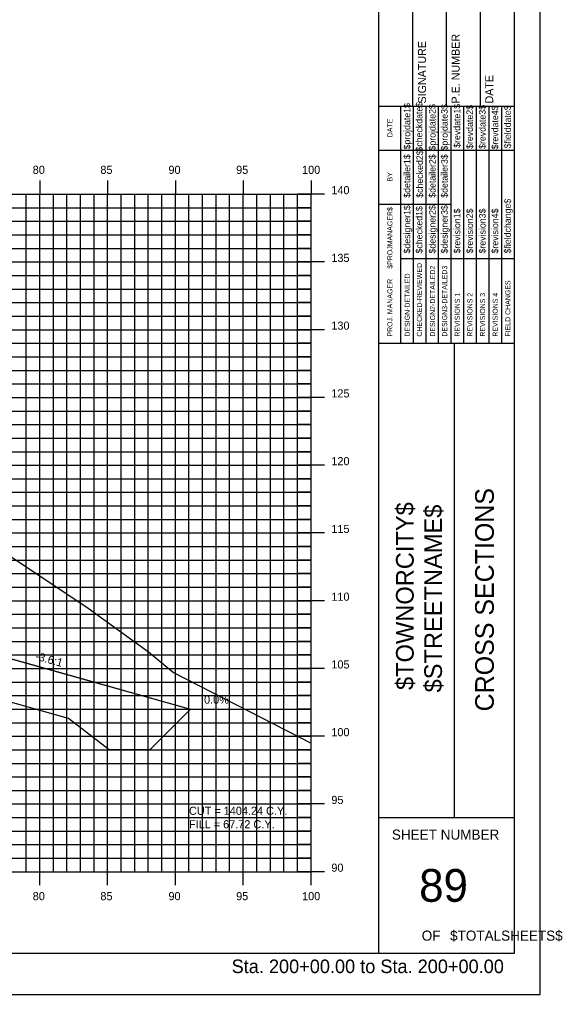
# Model space of a CAD drawing. Extents: x 850598 to 870284, y 366541 to 366651.
# Drawn here: x 865365.3 to 865405.4, y 366541.2 to 366613.1 of the extents above; entities that cross this region are included whole.
import ezdxf

# ---------------------------------------------------------------- set-up
doc = ezdxf.new("R2010")
doc.units = 0
for name, color, linetype in [('ANNOTATION', 7, 'Continuous'), ('BORDER', 7, 'Continuous'), ('D_Drainage_RipRap', 7, 'Continuous'), ('D_Roadway_Centerline', 7, 'Continuous'), ('D_Roadway_SlopeLines', 7, 'Continuous'), ('D_Text_Standard', 7, 'Continuous'), ('H_V ANNOTATION', 7, 'Continuous'), ('HIGHWAY_TITLE', 7, 'Continuous'), ('MAJOR', 7, 'Continuous'), ('MINOR', 7, 'Continuous'), ('PLOT BOUNDARY', 7, 'Continuous'), ('S_Roadway_Centerline', 7, 'Continuous')]:
    doc.layers.add(name, color=color, linetype=linetype)

msp = doc.modelspace()

# ---------------------------------------------------------------- linework, layer by layer
at = {"layer": 'BORDER'}
for p, q in [((865391.829, 366544.225), (865391.829, 366649.225)), ((865401.829, 366544.225), (865401.829, 366649.225)), ((865394.329, 366606.728), (865394.329, 366615.376)), ((865396.829, 366606.728), (865396.829, 366615.376)), ((865399.329, 366606.728), (865399.329, 366615.376)), ((865391.829, 366606.728), (865401.829, 366606.728)), ((865391.829, 366589.228), (865401.829, 366589.228)), ((865397.42, 366554.228), (865397.42, 366589.228)), ((865391.829, 366554.228), (865401.829, 366554.228)), ((865241.829, 366544.225), (865401.829, 366544.225))]:
    msp.add_line(p, q, dxfattribs=at)
for points in [[(865393.444, 366603.478), (865393.444, 366606.728)], [(865394.377, 366589.231), (865394.377, 366606.728)], [(865395.308, 366606.728), (865395.308, 366589.231)], [(865396.24, 366589.231), (865396.24, 366606.728)], [(865397.172, 366589.231), (865397.172, 366606.728)], [(865398.103, 366589.231), (865398.103, 366606.728)], [(865399.035, 366589.231), (865399.035, 366606.728)], [(865399.967, 366589.231), (865399.967, 366606.728)], [(865400.898, 366589.231), (865400.898, 366606.728)], [(865393.445, 366589.231), (865393.445, 366606.022)], [(865391.829, 366603.478), (865401.829, 366603.478)], [(865391.829, 366599.478), (865393.445, 366599.478)], [(865393.444, 366599.478), (865397.171, 366599.478)], [(865393.444, 366595.478), (865401.829, 366595.478)]]:
    msp.add_lwpolyline(points, dxfattribs=at)
at = {"layer": 'D_Drainage_RipRap'}
msp.add_lwpolyline([(865356.558, 366568.225), (865368.074, 366564.993), (865377.936, 366562.225), (865374.936, 366559.225), (865371.936, 366559.225), (865368.936, 366561.543), (865357.42, 366564.775), (865356.558, 366566.725), (865309.829, 366579.84), (865309.829, 366581.34)], close=True, dxfattribs=at)
at = {"layer": 'D_Roadway_Centerline'}
msp.add_lwpolyline([(865246.829, 366593.131), (865265.784, 366583.654), (865268.829, 366580.995), (865269.284, 366583.444), (865269.374, 366583.445), (865269.452, 366583.399), (865269.822, 366583.012), (865269.829, 366582.845), (865275.829, 366583.205), (865286.829, 366583.535), (865297.829, 366583.7), (865301.829, 366583.46), (865303.829, 366583.34), (865309.829, 366581.34), (865356.558, 366568.225), (865368.074, 366564.993), (865377.936, 366562.225), (865381.936, 366562.225)], dxfattribs=at)
at = {"layer": 'D_Roadway_SlopeLines'}
msp.add_lwpolyline([(865309.829, 366581.34), (865377.936, 366562.225), (865377.936, 366562.225)], dxfattribs=at)
at = {"layer": 'MAJOR'}
for p, q in [((865366.829, 366601.227), (865366.829, 366600.225)), ((865366.829, 366601.227), (865366.829, 366600.225)), ((865371.829, 366601.227), (865371.829, 366600.225)), ((865371.829, 366601.227), (865371.829, 366600.225)), ((865376.829, 366601.227), (865376.829, 366600.225)), ((865376.829, 366601.227), (865376.829, 366600.225)), ((865381.829, 366601.227), (865381.829, 366600.225)), ((865381.829, 366601.227), (865381.829, 366600.225)), ((865386.829, 366601.227), (865386.829, 366600.225)), ((865386.829, 366601.227), (865386.829, 366600.225)), ((865246.829, 366600.225), (865386.829, 366600.225)), ((865246.829, 366600.225), (865386.829, 366600.225)), ((865246.829, 366600.225), (865386.829, 366600.225)), ((865246.829, 366600.225), (865386.829, 366600.225)), ((865366.829, 366550.225), (865366.829, 366600.225)), ((865366.829, 366550.225), (865366.829, 366600.225)), ((865371.829, 366550.225), (865371.829, 366600.225)), ((865371.829, 366550.225), (865371.829, 366600.225)), ((865376.829, 366550.225), (865376.829, 366600.225)), ((865376.829, 366550.225), (865376.829, 366600.225)), ((865381.829, 366550.225), (865381.829, 366600.225)), ((865381.829, 366550.225), (865381.829, 366600.225)), ((865387.831, 366600.225), (865385.827, 366600.225)), ((865387.831, 366600.225), (865385.827, 366600.225)), ((865386.829, 366550.225), (865386.829, 366600.225)), ((865386.829, 366550.225), (865386.829, 366600.225)), ((865386.829, 366550.225), (865386.829, 366600.225)), ((865386.829, 366550.225), (865386.829, 366600.225)), ((865246.829, 366595.225), (865386.829, 366595.225)), ((865246.829, 366595.225), (865386.829, 366595.225)), ((865387.831, 366595.225), (865385.827, 366595.225)), ((865387.831, 366595.225), (865385.827, 366595.225)), ((865246.829, 366590.225), (865386.829, 366590.225)), ((865246.829, 366590.225), (865386.829, 366590.225)), ((865387.831, 366590.225), (865385.827, 366590.225)), ((865387.831, 366590.225), (865385.827, 366590.225)), ((865246.829, 366585.225), (865386.829, 366585.225)), ((865246.829, 366585.225), (865386.829, 366585.225)), ((865387.831, 366585.225), (865385.827, 366585.225)), ((865387.831, 366585.225), (865385.827, 366585.225)), ((865246.829, 366580.225), (865386.829, 366580.225)), ((865246.829, 366580.225), (865386.829, 366580.225)), ((865387.831, 366580.225), (865385.827, 366580.225)), ((865387.831, 366580.225), (865385.827, 366580.225)), ((865246.829, 366575.225), (865386.829, 366575.225)), ((865246.829, 366575.225), (865386.829, 366575.225)), ((865387.831, 366575.225), (865385.827, 366575.225)), ((865387.831, 366575.225), (865385.827, 366575.225)), ((865246.829, 366570.225), (865386.829, 366570.225)), ((865246.829, 366570.225), (865386.829, 366570.225)), ((865387.831, 366570.225), (865385.827, 366570.225)), ((865387.831, 366570.225), (865385.827, 366570.225)), ((865246.829, 366565.225), (865386.829, 366565.225)), ((865246.829, 366565.225), (865386.829, 366565.225)), ((865387.831, 366565.225), (865385.827, 366565.225)), ((865387.831, 366565.225), (865385.827, 366565.225)), ((865246.829, 366560.225), (865386.829, 366560.225)), ((865246.829, 366560.225), (865386.829, 366560.225)), ((865387.831, 366560.225), (865385.827, 366560.225)), ((865387.831, 366560.225), (865385.827, 366560.225)), ((865246.829, 366555.225), (865386.829, 366555.225)), ((865246.829, 366555.225), (865386.829, 366555.225)), ((865387.831, 366555.225), (865385.827, 366555.225)), ((865387.831, 366555.225), (865385.827, 366555.225)), ((865246.829, 366550.225), (865386.829, 366550.225)), ((865246.829, 366550.225), (865386.829, 366550.225)), ((865246.829, 366550.225), (865386.829, 366550.225)), ((865246.829, 366550.225), (865386.829, 366550.225)), ((865366.829, 366549.223), (865366.829, 366550.225)), ((865366.829, 366549.223), (865366.829, 366550.225)), ((865371.829, 366549.223), (865371.829, 366550.225)), ((865371.829, 366549.223), (865371.829, 366550.225)), ((865376.829, 366549.223), (865376.829, 366550.225)), ((865376.829, 366549.223), (865376.829, 366550.225)), ((865381.829, 366549.223), (865381.829, 366550.225)), ((865381.829, 366549.223), (865381.829, 366550.225)), ((865387.831, 366550.225), (865385.827, 366550.225)), ((865387.831, 366550.225), (865385.827, 366550.225)), ((865386.829, 366549.223), (865386.829, 366550.225)), ((865386.829, 366549.223), (865386.829, 366550.225))]:
    msp.add_line(p, q, dxfattribs=at)
at = {"layer": 'MINOR'}
for p, q in [((865365.829, 366550.225), (865365.829, 366600.225)), ((865365.829, 366550.225), (865365.829, 366600.225)), ((865367.829, 366550.225), (865367.829, 366600.225)), ((865367.829, 366550.225), (865367.829, 366600.225)), ((865368.829, 366550.225), (865368.829, 366600.225)), ((865368.829, 366550.225), (865368.829, 366600.225)), ((865369.829, 366550.225), (865369.829, 366600.225)), ((865369.829, 366550.225), (865369.829, 366600.225)), ((865370.829, 366550.225), (865370.829, 366600.225)), ((865370.829, 366550.225), (865370.829, 366600.225)), ((865372.829, 366550.225), (865372.829, 366600.225)), ((865372.829, 366550.225), (865372.829, 366600.225)), ((865373.829, 366550.225), (865373.829, 366600.225)), ((865373.829, 366550.225), (865373.829, 366600.225)), ((865374.829, 366550.225), (865374.829, 366600.225)), ((865374.829, 366550.225), (865374.829, 366600.225)), ((865375.829, 366550.225), (865375.829, 366600.225)), ((865375.829, 366550.225), (865375.829, 366600.225)), ((865377.829, 366550.225), (865377.829, 366600.225)), ((865377.829, 366550.225), (865377.829, 366600.225)), ((865378.829, 366550.225), (865378.829, 366600.225)), ((865378.829, 366550.225), (865378.829, 366600.225)), ((865379.829, 366550.225), (865379.829, 366600.225)), ((865379.829, 366550.225), (865379.829, 366600.225)), ((865380.829, 366550.225), (865380.829, 366600.225)), ((865380.829, 366550.225), (865380.829, 366600.225)), ((865382.829, 366550.225), (865382.829, 366600.225)), ((865382.829, 366550.225), (865382.829, 366600.225)), ((865383.829, 366550.225), (865383.829, 366600.225)), ((865383.829, 366550.225), (865383.829, 366600.225)), ((865384.829, 366550.225), (865384.829, 366600.225)), ((865384.829, 366550.225), (865384.829, 366600.225)), ((865385.829, 366550.225), (865385.829, 366600.225)), ((865385.829, 366550.225), (865385.829, 366600.225)), ((865246.829, 366599.225), (865386.829, 366599.225)), ((865246.829, 366599.225), (865386.829, 366599.225)), ((865386.829, 366599.225), (865385.827, 366599.225)), ((865386.829, 366599.225), (865385.827, 366599.225)), ((865246.829, 366598.225), (865386.829, 366598.225)), ((865246.829, 366598.225), (865386.829, 366598.225)), ((865386.829, 366598.225), (865385.827, 366598.225)), ((865386.829, 366598.225), (865385.827, 366598.225)), ((865246.829, 366597.225), (865386.829, 366597.225)), ((865246.829, 366597.225), (865386.829, 366597.225)), ((865386.829, 366597.225), (865385.827, 366597.225)), ((865386.829, 366597.225), (865385.827, 366597.225)), ((865246.829, 366596.225), (865386.829, 366596.225)), ((865246.829, 366596.225), (865386.829, 366596.225)), ((865386.829, 366596.225), (865385.827, 366596.225)), ((865386.829, 366596.225), (865385.827, 366596.225)), ((865246.829, 366594.225), (865386.829, 366594.225)), ((865246.829, 366594.225), (865386.829, 366594.225)), ((865386.829, 366594.225), (865385.827, 366594.225)), ((865386.829, 366594.225), (865385.827, 366594.225)), ((865246.829, 366593.225), (865386.829, 366593.225)), ((865246.829, 366593.225), (865386.829, 366593.225)), ((865386.829, 366593.225), (865385.827, 366593.225)), ((865386.829, 366593.225), (865385.827, 366593.225)), ((865246.829, 366592.225), (865386.829, 366592.225)), ((865246.829, 366592.225), (865386.829, 366592.225)), ((865386.829, 366592.225), (865385.827, 366592.225)), ((865386.829, 366592.225), (865385.827, 366592.225)), ((865246.829, 366591.225), (865386.829, 366591.225)), ((865246.829, 366591.225), (865386.829, 366591.225)), ((865386.829, 366591.225), (865385.827, 366591.225)), ((865386.829, 366591.225), (865385.827, 366591.225)), ((865246.829, 366589.225), (865386.829, 366589.225)), ((865246.829, 366589.225), (865386.829, 366589.225)), ((865386.829, 366589.225), (865385.827, 366589.225)), ((865386.829, 366589.225), (865385.827, 366589.225)), ((865246.829, 366588.225), (865386.829, 366588.225)), ((865246.829, 366588.225), (865386.829, 366588.225)), ((865386.829, 366588.225), (865385.827, 366588.225)), ((865386.829, 366588.225), (865385.827, 366588.225)), ((865246.829, 366587.225), (865386.829, 366587.225)), ((865246.829, 366587.225), (865386.829, 366587.225)), ((865386.829, 366587.225), (865385.827, 366587.225)), ((865386.829, 366587.225), (865385.827, 366587.225)), ((865246.829, 366586.225), (865386.829, 366586.225)), ((865246.829, 366586.225), (865386.829, 366586.225)), ((865386.829, 366586.225), (865385.827, 366586.225)), ((865386.829, 366586.225), (865385.827, 366586.225)), ((865246.829, 366584.225), (865386.829, 366584.225)), ((865246.829, 366584.225), (865386.829, 366584.225)), ((865386.829, 366584.225), (865385.827, 366584.225)), ((865386.829, 366584.225), (865385.827, 366584.225)), ((865246.829, 366583.225), (865386.829, 366583.225)), ((865246.829, 366583.225), (865386.829, 366583.225)), ((865386.829, 366583.225), (865385.827, 366583.225)), ((865386.829, 366583.225), (865385.827, 366583.225)), ((865246.829, 366582.225), (865386.829, 366582.225)), ((865246.829, 366582.225), (865386.829, 366582.225)), ((865386.829, 366582.225), (865385.827, 366582.225)), ((865386.829, 366582.225), (865385.827, 366582.225)), ((865246.829, 366581.225), (865386.829, 366581.225)), ((865246.829, 366581.225), (865386.829, 366581.225)), ((865386.829, 366581.225), (865385.827, 366581.225)), ((865386.829, 366581.225), (865385.827, 366581.225)), ((865246.829, 366579.225), (865386.829, 366579.225)), ((865246.829, 366579.225), (865386.829, 366579.225)), ((865386.829, 366579.225), (865385.827, 366579.225)), ((865386.829, 366579.225), (865385.827, 366579.225)), ((865246.829, 366578.225), (865386.829, 366578.225)), ((865246.829, 366578.225), (865386.829, 366578.225)), ((865386.829, 366578.225), (865385.827, 366578.225)), ((865386.829, 366578.225), (865385.827, 366578.225)), ((865246.829, 366577.225), (865386.829, 366577.225)), ((865246.829, 366577.225), (865386.829, 366577.225)), ((865386.829, 366577.225), (865385.827, 366577.225)), ((865386.829, 366577.225), (865385.827, 366577.225)), ((865246.829, 366576.225), (865386.829, 366576.225)), ((865246.829, 366576.225), (865386.829, 366576.225)), ((865386.829, 366576.225), (865385.827, 366576.225)), ((865386.829, 366576.225), (865385.827, 366576.225)), ((865246.829, 366574.225), (865386.829, 366574.225)), ((865246.829, 366574.225), (865386.829, 366574.225)), ((865386.829, 366574.225), (865385.827, 366574.225)), ((865386.829, 366574.225), (865385.827, 366574.225)), ((865246.829, 366573.225), (865386.829, 366573.225)), ((865246.829, 366573.225), (865386.829, 366573.225)), ((865386.829, 366573.225), (865385.827, 366573.225)), ((865386.829, 366573.225), (865385.827, 366573.225)), ((865246.829, 366572.225), (865386.829, 366572.225)), ((865246.829, 366572.225), (865386.829, 366572.225)), ((865386.829, 366572.225), (865385.827, 366572.225)), ((865386.829, 366572.225), (865385.827, 366572.225)), ((865246.829, 366571.225), (865386.829, 366571.225)), ((865246.829, 366571.225), (865386.829, 366571.225)), ((865386.829, 366571.225), (865385.827, 366571.225)), ((865386.829, 366571.225), (865385.827, 366571.225)), ((865246.829, 366569.225), (865386.829, 366569.225)), ((865246.829, 366569.225), (865386.829, 366569.225)), ((865386.829, 366569.225), (865385.827, 366569.225)), ((865386.829, 366569.225), (865385.827, 366569.225)), ((865246.829, 366568.225), (865386.829, 366568.225)), ((865246.829, 366568.225), (865386.829, 366568.225)), ((865386.829, 366568.225), (865385.827, 366568.225)), ((865386.829, 366568.225), (865385.827, 366568.225)), ((865246.829, 366567.225), (865386.829, 366567.225)), ((865246.829, 366567.225), (865386.829, 366567.225)), ((865386.829, 366567.225), (865385.827, 366567.225)), ((865386.829, 366567.225), (865385.827, 366567.225)), ((865246.829, 366566.225), (865386.829, 366566.225)), ((865246.829, 366566.225), (865386.829, 366566.225)), ((865386.829, 366566.225), (865385.827, 366566.225)), ((865386.829, 366566.225), (865385.827, 366566.225)), ((865246.829, 366564.225), (865386.829, 366564.225)), ((865246.829, 366564.225), (865386.829, 366564.225)), ((865386.829, 366564.225), (865385.827, 366564.225)), ((865386.829, 366564.225), (865385.827, 366564.225)), ((865246.829, 366563.225), (865386.829, 366563.225)), ((865246.829, 366563.225), (865386.829, 366563.225)), ((865386.829, 366563.225), (865385.827, 366563.225)), ((865386.829, 366563.225), (865385.827, 366563.225)), ((865246.829, 366562.225), (865386.829, 366562.225)), ((865246.829, 366562.225), (865386.829, 366562.225)), ((865386.829, 366562.225), (865385.827, 366562.225)), ((865386.829, 366562.225), (865385.827, 366562.225)), ((865246.829, 366561.225), (865386.829, 366561.225)), ((865246.829, 366561.225), (865386.829, 366561.225)), ((865386.829, 366561.225), (865385.827, 366561.225)), ((865386.829, 366561.225), (865385.827, 366561.225)), ((865246.829, 366559.225), (865386.829, 366559.225)), ((865246.829, 366559.225), (865386.829, 366559.225)), ((865386.829, 366559.225), (865385.827, 366559.225)), ((865386.829, 366559.225), (865385.827, 366559.225)), ((865246.829, 366558.225), (865386.829, 366558.225)), ((865246.829, 366558.225), (865386.829, 366558.225)), ((865386.829, 366558.225), (865385.827, 366558.225)), ((865386.829, 366558.225), (865385.827, 366558.225)), ((865246.829, 366557.225), (865386.829, 366557.225)), ((865246.829, 366557.225), (865386.829, 366557.225)), ((865386.829, 366557.225), (865385.827, 366557.225)), ((865386.829, 366557.225), (865385.827, 366557.225)), ((865246.829, 366556.225), (865386.829, 366556.225)), ((865246.829, 366556.225), (865386.829, 366556.225)), ((865386.829, 366556.225), (865385.827, 366556.225)), ((865386.829, 366556.225), (865385.827, 366556.225)), ((865246.829, 366554.225), (865386.829, 366554.225)), ((865246.829, 366554.225), (865386.829, 366554.225)), ((865386.829, 366554.225), (865385.827, 366554.225)), ((865386.829, 366554.225), (865385.827, 366554.225)), ((865246.829, 366553.225), (865386.829, 366553.225)), ((865246.829, 366553.225), (865386.829, 366553.225)), ((865386.829, 366553.225), (865385.827, 366553.225)), ((865386.829, 366553.225), (865385.827, 366553.225)), ((865246.829, 366552.225), (865386.829, 366552.225)), ((865246.829, 366552.225), (865386.829, 366552.225)), ((865386.829, 366552.225), (865385.827, 366552.225)), ((865386.829, 366552.225), (865385.827, 366552.225)), ((865246.829, 366551.225), (865386.829, 366551.225)), ((865246.829, 366551.225), (865386.829, 366551.225)), ((865386.829, 366551.225), (865385.827, 366551.225)), ((865386.829, 366551.225), (865385.827, 366551.225))]:
    msp.add_line(p, q, dxfattribs=at)
at = {"layer": 'PLOT BOUNDARY'}
msp.add_lwpolyline([(865233.736, 366541.166), (865403.736, 366541.166), (865403.736, 366651.166), (865233.736, 366651.166)], close=True, dxfattribs=at)
at = {"layer": 'S_Roadway_Centerline'}
msp.add_lwpolyline([(865246.829, 366593.279), (865249.06, 366592.934), (865268.325, 366590.96), (865274.54, 366587.936), (865295.813, 366578.193), (865301.392, 366579.357), (865303.763, 366579.839), (865307.24, 366580.443), (865309.329, 366580.855), (865316.53, 366581.192), (865323.896, 366581.538), (865329.936, 366581.616), (865340.568, 366581.749), (865342.71, 366581.108), (865344.678, 366580.506), (865346.223, 366580.096), (865357.174, 366578.28), (865357.741, 366578.105), (865370.401, 366569.664), (865374.847, 366566.454), (865376.691, 366564.925), (865386.829, 366559.707)], dxfattribs=at)

# ---------------------------------------------------------------- texts
at = {"layer": 'ANNOTATION'}
msp.add_text('-3.6:1', height=0.6, rotation=344.32253, dxfattribs=at).set_placement((865366.449, 366565.888))
msp.add_text('0.0%', height=0.6, dxfattribs=at).set_placement((865378.941, 366562.625))
at = {"layer": 'BORDER'}
for s, height, rotation, p in [('SIGNATURE', 0.5906, 90, (865395.31, 366606.92)), ('P.E. NUMBER', 0.59055, 90, (865397.79, 366606.92)), ('DATE', 0.5906, 90, (865400.27, 366606.92)), ('$projdate1$', 0.48455, 90, (865394.152, 366603.529)), ('$checkdate$', 0.48455, 90, (865395.047, 366603.371)), ('$projdate2$', 0.48455, 90, (865396.015, 366603.45)), ('$projdate3$', 0.48455, 90, (865396.91, 366603.45)), ('$revdate1$', 0.4845, 90, (865397.842, 366603.647)), ('$revdate2$', 0.4845, 90, (865398.773, 366603.568)), ('$revdate3$', 0.4845, 90, (865399.705, 366603.568)), ('$revdate4$', 0.4845, 90, (865400.637, 366603.529)), ('$fielddate$', 0.48455, 90, (865401.568, 366603.607)), ('DATE', 0.3714, 90, (865392.833, 366604.434)), ('$checked2$', 0.4845, 90, (865395.084, 366599.963)), ('$detailer1$', 0.48455, 90, (865394.152, 366599.963)), ('$detailer2$', 0.48455, 90, (865396.015, 366599.963)), ('$detailer3$', 0.48455, 90, (865396.91, 366599.963)), ('BY', 0.3714, 90, (865392.833, 366601.163)), ('$fieldchange$', 0.48455, 90, (865401.568, 366595.851)), ('$designer1$', 0.48455, 90, (865394.152, 366595.851)), ('$checked1$', 0.4845, 90, (865395.047, 366595.851)), ('$designer2$', 0.48455, 90, (865396.015, 366595.851)), ('$designer3$', 0.48455, 90, (865396.91, 366595.851)), ('$revision1$', 0.48455, 90, (865397.842, 366595.851)), ('$revision2$', 0.48455, 90, (865398.773, 366595.851)), ('$revision3$', 0.48455, 90, (865399.705, 366595.851)), ('$revision4$', 0.48455, 90, (865400.637, 366595.851)), ('$PROJMANAGER$', 0.37275, 90, (865392.833, 366594.723)), ('CHECKED-REVIEWED', 0.37275, 90, (865395.01, 366589.716)), ('DESIGN-DETAILED', 0.37275, 90, (865394.116, 366589.716)), ('DESIGN2-DETAILED2', 0.37275, 90, (865395.979, 366589.716)), ('DESIGN3-DETAILED3', 0.37275, 90, (865396.874, 366589.716)), ('PROJ. MANAGER', 0.37275, 90, (865392.833, 366589.716)), ('FIELD CHANGES', 0.37275, 90, (865401.532, 366589.716)), ('REVISIONS 1', 0.37275, 90, (865397.805, 366589.716)), ('REVISIONS 2', 0.37275, 90, (865398.737, 366589.716)), ('REVISIONS 3', 0.37275, 90, (865399.669, 366589.716)), ('REVISIONS 4', 0.37275, 90, (865400.6, 366589.716)), ('CROSS SECTIONS', 1.37787, 90, (865400.314, 366562.062)), ('SHEET NUMBER', 0.74527, 360, (865392.795, 366552.592)), ('89', 2.4194, 360, (865394.805, 366548.008)), ('OF', 0.7453, 360, (865394.996, 366545.138)), ('$TOTALSHEETS$', 0.74527, 360, (865397.086, 366545.138))]:
    msp.add_text(s, height=height, rotation=rotation, dxfattribs=at).set_placement(p)
at = {"layer": 'D_Text_Standard'}
for s, p in [('CUT = 1404.24 C.Y.', (865377.829, 366554.425)), ('FILL = 67.72 C.Y.', (865377.829, 366553.429))]:
    msp.add_text(s, height=0.6, dxfattribs=at).set_placement(p)
at = {"layer": 'H_V ANNOTATION'}
for s, height, p in [('80', 0.6, (865366.304, 366601.725)), ('85', 0.6, (865371.296, 366601.725)), ('90', 0.6, (865376.315, 366601.725)), ('95', 0.6, (865381.307, 366601.725)), ('100', 0.6, (865386.171, 366601.725)), ('140', 0.6, (865388.329, 366600.225)), ('135', 0.6, (865388.329, 366595.225)), ('130', 0.6, (865388.329, 366590.225)), ('125', 0.6, (865388.329, 366585.225)), ('120', 0.6, (865388.329, 366580.225)), ('115', 0.6, (865388.329, 366575.225)), ('110', 0.6, (865388.329, 366570.225)), ('105', 0.6, (865388.329, 366565.225)), ('100', 0.6, (865388.329, 366560.225)), ('95', 0.6, (865388.329, 366555.225)), ('90', 0.6, (865388.329, 366550.225)), ('80', 0.6, (865366.304, 366548.125)), ('85', 0.6, (865371.296, 366548.125)), ('90', 0.6, (865376.315, 366548.125)), ('95', 0.6, (865381.307, 366548.125)), ('100', 0.6, (865386.171, 366548.125)), ('Sta. 200+00.00 to Sta. 200+00.00', 1.0002, (865380.975, 366542.745))]:
    msp.add_text(s, height=height, dxfattribs=at).set_placement(p)
at = {"layer": 'HIGHWAY_TITLE'}
for s, p in [('$TOWNORCITY$', (865394.402, 366563.637)), ('$STREETNAME$', (865396.488, 366563.457))]:
    msp.add_text(s, height=1.30428, rotation=90, dxfattribs=at).set_placement(p)

doc.saveas('drawing.dxf')
